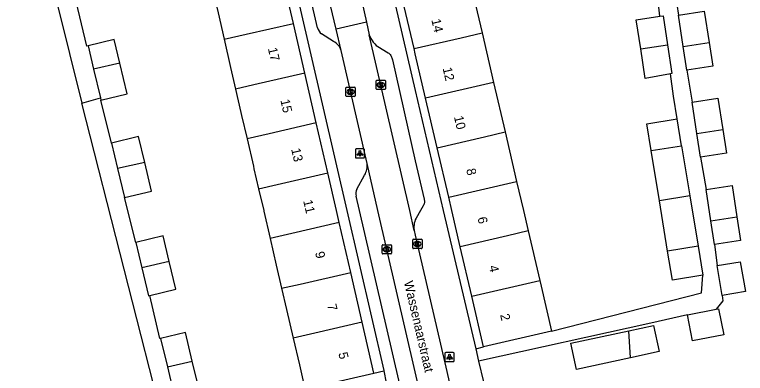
# Model space of a CAD drawing. Extents: x 160861 to 161308, y 384024 to 384878.
# Drawn here: x 160956.7 to 161035.7, y 384732.4 to 384771.2 of the extents above; entities that cross this region are included whole.
import ezdxf

# ---------------------------------------------------------------- set-up
doc = ezdxf.new("R2010")
doc.units = 0
for name, color, linetype in [('IMGEO_Kolk', 7, 'Continuous'), ('IMGEO_Lichtpunt', 7, 'Continuous'), ('IMGEO_Openbare_ruimte_label', 7, 'Continuous'), ('IMGEO_Pand', 7, 'Continuous'), ('IMGEO_Pand_nummerreeks', 7, 'Continuous'), ('IMGEO_Rijbaan_lokaal_open', 7, 'Continuous'), ('IMGEO_Voetpad_open', 7, 'Continuous')]:
    doc.layers.add(name, color=color, linetype=linetype)

msp = doc.modelspace()

# ---------------------------------------------------------------- linework, layer by layer
at = {"layer": 'IMGEO_Kolk'}
for p, q in [((160995.776, 384763.188), (160995.776, 384764.04)), ((160995.851, 384764.114), (160996.703, 384764.114)), ((160996.264, 384763.894), (160996.289, 384763.894)), ((160996.777, 384764.04), (160996.777, 384763.188)), ((160992.502, 384762.44), (160992.502, 384763.292)), ((160992.577, 384763.366), (160993.429, 384763.366)), ((160992.99, 384763.146), (160993.015, 384763.146)), ((160993.503, 384763.292), (160993.503, 384762.44)), ((160996.703, 384763.114), (160995.851, 384763.114)), ((160996.287, 384763.334), (160996.262, 384763.334)), ((160993.429, 384762.366), (160992.577, 384762.366)), ((160993.013, 384762.586), (160992.988, 384762.586)), ((160996.427, 384745.381), (160996.427, 384746.233)), ((160996.502, 384746.307), (160997.354, 384746.307)), ((160997.428, 384746.233), (160997.428, 384745.381)), ((160999.726, 384745.972), (160999.726, 384746.824)), ((160999.801, 384746.898), (161000.653, 384746.898)), ((161000.214, 384746.678), (161000.239, 384746.678)), ((161000.727, 384746.824), (161000.727, 384745.972)), ((160996.938, 384745.527), (160996.913, 384745.527)), ((160996.915, 384746.087), (160996.94, 384746.087)), ((161000.653, 384745.898), (160999.801, 384745.898)), ((161000.237, 384746.118), (161000.212, 384746.118)), ((160997.354, 384745.307), (160996.502, 384745.307))]:
    msp.add_line(p, q, dxfattribs=at)
for points in [[(160995.776, 384763.188), (160995.776, 384764.04)], [(160995.851, 384764.114), (160996.703, 384764.114)], [(160996.097, 384763.814), (160996.22, 384763.814), (160996.22, 384763.663), (160996.35, 384763.814), (160996.514, 384763.814), (160996.368, 384763.663), (160996.521, 384763.414), (160996.369, 384763.414), (160996.284, 384763.578), (160996.22, 384763.511), (160996.22, 384763.414), (160996.097, 384763.414), (160996.097, 384763.814)], [(160996.777, 384764.04), (160996.777, 384763.188)], [(160992.502, 384762.44), (160992.502, 384763.292)], [(160992.577, 384763.366), (160993.429, 384763.366)], [(160992.823, 384763.066), (160992.946, 384763.066), (160992.946, 384762.915), (160993.076, 384763.066), (160993.24, 384763.066), (160993.094, 384762.915), (160993.247, 384762.666), (160993.095, 384762.666), (160993.01, 384762.83), (160992.946, 384762.763), (160992.946, 384762.666), (160992.823, 384762.666), (160992.823, 384763.066)], [(160993.503, 384763.292), (160993.503, 384762.44)], [(160996.703, 384763.114), (160995.851, 384763.114)], [(160993.429, 384762.366), (160992.577, 384762.366)], [(160996.427, 384745.381), (160996.427, 384746.233)], [(160996.502, 384746.307), (160997.354, 384746.307)], [(160997.428, 384746.233), (160997.428, 384745.381)], [(160999.726, 384745.972), (160999.726, 384746.824)], [(160999.801, 384746.898), (161000.653, 384746.898)], [(161000.047, 384746.598), (161000.17, 384746.598), (161000.17, 384746.447), (161000.3, 384746.598), (161000.464, 384746.598), (161000.318, 384746.447), (161000.471, 384746.198), (161000.319, 384746.198), (161000.234, 384746.362), (161000.17, 384746.295), (161000.17, 384746.198), (161000.047, 384746.198), (161000.047, 384746.598)], [(161000.727, 384746.824), (161000.727, 384745.972)], [(160996.748, 384746.007), (160996.871, 384746.007), (160996.871, 384745.856), (160997.001, 384746.007), (160997.165, 384746.007), (160997.019, 384745.856), (160997.172, 384745.607), (160997.02, 384745.607), (160996.935, 384745.771), (160996.871, 384745.704), (160996.871, 384745.607), (160996.748, 384745.607), (160996.748, 384746.007)], [(161000.653, 384745.898), (160999.801, 384745.898)], [(160997.354, 384745.307), (160996.502, 384745.307)]]:
    msp.add_lwpolyline(points, dxfattribs=at)
for centre, start, end in [((160995.853, 384764.038), 91.55205, 178.44795), ((160995.853, 384764.038), 91.55205, 178.44795), ((160996.701, 384764.038), 1.55205, 88.44795), ((160996.701, 384764.038), 1.55205, 88.44795), ((160992.579, 384763.29), 91.55205, 178.44795), ((160992.579, 384763.29), 91.55205, 178.44795), ((160993.427, 384763.29), 1.55205, 88.44795), ((160993.427, 384763.29), 1.55205, 88.44795), ((160995.853, 384763.19), 181.55205, 268.44795), ((160995.853, 384763.19), 181.55205, 268.44795), ((160996.701, 384763.19), 271.55205, 358.44795), ((160996.701, 384763.19), 271.55205, 358.44795), ((160992.579, 384762.442), 181.55205, 268.44795), ((160992.579, 384762.442), 181.55205, 268.44795), ((160993.427, 384762.442), 271.55205, 358.44795), ((160993.427, 384762.442), 271.55205, 358.44795), ((160996.504, 384746.231), 91.55205, 178.44795), ((160996.504, 384746.231), 91.55205, 178.44795), ((160997.352, 384746.231), 1.55205, 88.44795), ((160997.352, 384746.231), 1.55205, 88.44795), ((160999.803, 384746.822), 91.55205, 178.44795), ((160999.803, 384746.822), 91.55205, 178.44795), ((161000.651, 384746.822), 1.55205, 88.44795), ((161000.651, 384746.822), 1.55205, 88.44795), ((160999.803, 384745.974), 181.55205, 268.44795), ((160999.803, 384745.974), 181.55205, 268.44795), ((161000.651, 384745.974), 271.55205, 358.44795), ((161000.651, 384745.974), 271.55205, 358.44795), ((160996.504, 384745.383), 181.55205, 268.44795), ((160996.504, 384745.383), 181.55205, 268.44795), ((160997.352, 384745.383), 271.55205, 358.44795), ((160997.352, 384745.383), 271.55205, 358.44795)]:
    msp.add_arc(centre, 0.0765, start, end, dxfattribs=at)
for centre, major_axis, ratio, start_param, end_param in [((160996.263, 384763.614), (-0.387, 0.002), 0.722429, 4.712389, 7.853982), ((160996.288, 384763.614), (-0.39, 0.002), 0.717154, 1.570796, 4.712389), ((160992.989, 384762.866), (-0.387, 0.002), 0.722429, 4.712389, 7.853982), ((160993.014, 384762.866), (-0.39, 0.002), 0.717154, 1.570796, 4.712389), ((161000.213, 384746.398), (-0.387, 0.002), 0.722429, 4.712389, 7.853982), ((161000.238, 384746.398), (-0.39, 0.002), 0.717154, 1.570796, 4.712389), ((160996.914, 384745.807), (-0.387, 0.002), 0.722429, 4.712389, 7.853982), ((160996.939, 384745.807), (-0.39, 0.002), 0.717154, 1.570796, 4.712389)]:
    msp.add_ellipse(centre, major_axis=major_axis, ratio=ratio, start_param=start_param, end_param=end_param, dxfattribs=at)
at = {"layer": 'IMGEO_Lichtpunt'}
for p, q in [((160993.516, 384756.604), (160993.516, 384755.797)), ((160993.516, 384756.604), (160993.516, 384755.797)), ((160994.418, 384756.699), (160993.61, 384756.699)), ((160994.418, 384756.699), (160993.61, 384756.699)), ((160994.512, 384755.797), (160994.512, 384756.604)), ((160994.512, 384755.797), (160994.512, 384756.604)), ((160993.61, 384755.703), (160994.418, 384755.703)), ((160993.61, 384755.703), (160994.418, 384755.703)), ((161003.208, 384734.555), (161003.208, 384733.748)), ((161003.208, 384734.555), (161003.208, 384733.748)), ((161004.11, 384734.65), (161003.302, 384734.65)), ((161004.11, 384734.65), (161003.302, 384734.65)), ((161004.204, 384733.748), (161004.204, 384734.555)), ((161004.204, 384733.748), (161004.204, 384734.555)), ((161003.302, 384733.654), (161004.11, 384733.654)), ((161003.302, 384733.654), (161004.11, 384733.654))]:
    msp.add_line(p, q, dxfattribs=at)
for points in [[(160993.89, 384756.268), (160993.929, 384756.24), (160993.741, 384755.978), (160993.703, 384756.005), (160993.89, 384756.268)], [(160993.992, 384756.22), (160994.039, 384756.22), (160994.039, 384755.898), (160993.992, 384755.898), (160993.992, 384756.22)], [(160994.102, 384756.24), (160994.14, 384756.267), (160994.327, 384756.005), (160994.288, 384755.977), (160994.102, 384756.24)], [(161003.582, 384734.219), (161003.621, 384734.191), (161003.433, 384733.929), (161003.395, 384733.956), (161003.582, 384734.219)], [(161003.684, 384734.171), (161003.731, 384734.171), (161003.731, 384733.849), (161003.684, 384733.849), (161003.684, 384734.171)], [(161003.794, 384734.191), (161003.832, 384734.218), (161004.019, 384733.956), (161003.98, 384733.928), (161003.794, 384734.191)]]:
    msp.add_lwpolyline(points, dxfattribs=at)
for centre in [(160994.015, 384756.402), (161003.707, 384734.353)]:
    msp.add_circle(centre, 0.0994, dxfattribs=at)
for centre, start, end in [((160993.61, 384756.604), 90, 180), ((160993.61, 384756.604), 90, 180), ((160994.418, 384756.604), 0, 90), ((160994.418, 384756.604), 0, 90), ((160993.61, 384755.797), 180, 270), ((160993.61, 384755.797), 180, 270), ((160994.418, 384755.797), 270, 0), ((160994.418, 384755.797), 270, 360), ((161003.302, 384734.555), 90, 180), ((161003.302, 384734.555), 90, 180), ((161004.11, 384734.555), 0, 90), ((161004.11, 384734.555), 0, 90), ((161003.302, 384733.748), 180, 270), ((161003.302, 384733.748), 180, 270), ((161004.11, 384733.748), 270, 0), ((161004.11, 384733.748), 270, 360)]:
    msp.add_arc(centre, 0.0946, start, end, dxfattribs=at)
at = {"layer": 'IMGEO_Pand'}
for points in [[(160986.809, 384770.279), (160985.57, 384775.673)], [(160978.082, 384773.949), (160978.663, 384771.424), (160979.323, 384768.556)], [(161005.971, 384774.607), (161007.219, 384769.247)], [(160999.874, 384767.539), (160998.626, 384772.9)], [(161028.46, 384771.181), (161031.26, 384771.609), (161031.778, 384768.219)], [(161024.386, 384767.517), (161023.904, 384770.661), (161026.466, 384771.054)], [(161026.466, 384771.054), (161026.797, 384771.105), (161027.278, 384767.97)], [(161028.98, 384767.78), (161028.46, 384771.181)], [(160979.323, 384768.556), (160981.698, 384769.103), (160986.809, 384770.279)], [(160988.052, 384764.888), (160986.809, 384770.279)], [(160999.874, 384767.539), (161004.979, 384768.726), (161007.219, 384769.247)], [(161007.219, 384769.247), (161008.467, 384763.886)], [(160968.049, 384765.961), (160967.437, 384768.526), (160964.601, 384767.849)], [(160979.323, 384768.556), (160980.026, 384765.502), (160980.564, 384763.163)], [(160964.601, 384767.849), (160965.208, 384765.307)], [(161024.386, 384767.517), (161027.278, 384767.97)], [(161027.278, 384767.97), (161027.757, 384764.847), (161027.617, 384764.821)], [(161028.98, 384767.78), (161031.778, 384768.219)], [(161029.37, 384765.228), (161028.98, 384767.78)], [(161031.778, 384768.219), (161032.17, 384765.656), (161029.37, 384765.228)], [(161001.122, 384762.177), (161000, 384766.997), (160999.874, 384767.539)], [(161027.617, 384764.821), (161024.878, 384764.309), (161024.386, 384767.517)], [(160968.049, 384765.961), (160965.208, 384765.307)], [(160965.208, 384765.307), (160965.95, 384762.201)], [(160966.003, 384761.977), (160968.839, 384762.653), (160968.049, 384765.961)], [(160988.052, 384764.888), (160982.536, 384763.617), (160980.564, 384763.163)], [(160989.292, 384759.493), (160988.052, 384764.888)], [(161008.467, 384763.886), (161001.122, 384762.177)], [(161008.467, 384763.886), (161009.716, 384758.526)], [(160980.564, 384763.163), (160981.145, 384760.639), (160981.22, 384760.312), (160981.805, 384757.77)], [(160965.95, 384762.201), (160966.003, 384761.977)], [(161002.37, 384756.816), (161001.122, 384762.177)], [(161029.935, 384761.738), (161032.735, 384762.166), (161033.253, 384758.776)], [(161030.455, 384758.338), (161029.935, 384761.738)], [(161025.51, 384756.52), (161025.039, 384759.405), (161028.328, 384759.942)], [(161028.803, 384757.035), (161028.328, 384759.942)], [(160989.292, 384759.493), (160984.179, 384758.316), (160981.805, 384757.77)], [(160990.535, 384754.101), (160989.292, 384759.493)], [(161002.37, 384756.816), (161007.474, 384758.004), (161009.716, 384758.526)], [(161009.716, 384758.526), (161010.964, 384753.164)], [(161030.455, 384758.338), (161033.253, 384758.776)], [(161030.845, 384755.785), (161030.455, 384758.338)], [(161033.253, 384758.776), (161033.645, 384756.213), (161030.845, 384755.785)], [(160970.74, 384755.224), (160970.071, 384758.022), (160967.135, 384757.321)], [(160967.135, 384757.321), (160967.798, 384754.547)], [(160981.805, 384757.77), (160982.487, 384754.806), (160982.551, 384754.527), (160983.046, 384752.376)], [(161003.617, 384751.456), (161002.37, 384756.816)], [(161025.51, 384756.52), (161028.803, 384757.035)], [(161026.399, 384751.072), (161025.51, 384756.52)], [(161028.803, 384757.035), (161029.692, 384751.589)], [(160970.74, 384755.224), (160967.798, 384754.547)], [(160968.548, 384751.409), (160971.484, 384752.111), (160970.74, 384755.224)], [(160967.798, 384754.547), (160968.548, 384751.409)], [(160983.046, 384752.376), (160985.077, 384752.844), (160990.535, 384754.101)], [(160991.775, 384748.707), (160991.479, 384750), (160990.535, 384754.101)], [(161003.617, 384751.456), (161010.964, 384753.164)], [(161010.964, 384753.164), (161011.701, 384750), (161012.212, 384747.804)], [(161031.458, 384752.298), (161034.258, 384752.726), (161034.776, 384749.336)], [(160983.046, 384752.376), (160983.624, 384750), (160983.609, 384749.932), (160984.287, 384746.984)], [(161031.978, 384748.898), (161031.458, 384752.298)], [(161004.865, 384746.094), (161003.956, 384750), (161003.617, 384751.456)], [(161029.692, 384751.589), (161026.399, 384751.072)], [(161027.289, 384745.623), (161026.399, 384751.072)], [(161029.692, 384751.589), (161030.582, 384746.138)], [(160991.775, 384748.707), (160986.659, 384747.53), (160984.287, 384746.984)], [(160993.018, 384743.315), (160991.775, 384748.707)], [(161031.978, 384748.898), (161034.776, 384749.336)], [(161032.368, 384746.345), (161031.978, 384748.898)], [(161034.776, 384749.336), (161035.168, 384746.773), (161032.368, 384746.345)], [(160973.391, 384744.477), (160972.727, 384747.26), (160969.766, 384746.553)], [(161012.212, 384747.804), (161009.969, 384747.282), (161004.865, 384746.094)], [(161012.212, 384747.804), (161013.461, 384742.443)], [(160969.766, 384746.553), (160970.424, 384743.795)], [(160984.287, 384746.984), (160984.955, 384744.083), (160985.528, 384741.591)], [(161006.112, 384740.734), (161004.865, 384746.094)], [(161030.582, 384746.138), (161027.289, 384745.623)], [(161031.093, 384743.008), (161027.803, 384742.471), (161027.289, 384745.623)], [(161030.582, 384746.138), (161031.093, 384743.008)], [(160973.391, 384744.477), (160970.424, 384743.795)], [(160971.274, 384740.809), (160974.105, 384741.484), (160973.391, 384744.477)], [(161032.656, 384744.047), (161035.155, 384744.47), (161035.703, 384741.236), (161033.204, 384740.812)], [(161033.204, 384740.812), (161032.656, 384744.047)], [(160970.424, 384743.795), (160971.144, 384740.778), (160971.274, 384740.809)], [(160985.528, 384741.591), (160987.552, 384742.057), (160993.018, 384743.315)], [(160994.258, 384737.921), (160993.018, 384743.315)], [(161006.112, 384740.734), (161013.461, 384742.443)], [(161013.461, 384742.443), (161013.602, 384741.836), (161014.736, 384736.966)], [(160985.528, 384741.591), (160986.086, 384739.306), (160986.8, 384736.205)], [(161007.387, 384735.256), (161006.112, 384740.734)], [(161032.531, 384739.316), (161032.806, 384739.37), (161033.356, 384736.543), (161029.984, 384735.887), (161029.434, 384738.714)], [(161029.434, 384738.714), (161032.531, 384739.316)], [(160994.258, 384737.921), (160989.14, 384736.744), (160986.8, 384736.205)], [(160995.527, 384732.415), (160994.258, 384737.921)], [(161023.1, 384737.001), (161025.769, 384737.579), (161026.382, 384734.748), (161023.264, 384734.073)], [(160975.879, 384733.694), (160975.134, 384736.816), (160972.448, 384736.175)], [(161014.736, 384736.966), (161007.387, 384735.256)], [(161023.264, 384734.073), (161017.442, 384732.812), (161016.829, 384735.643), (161023.1, 384737.001)], [(161023.264, 384734.073), (161023.1, 384737.001)], [(160972.448, 384736.175), (160973.188, 384733.076)], [(160986.8, 384736.205), (160987.465, 384733.321), (160988.07, 384730.697)], [(160973.188, 384733.076), (160975.879, 384733.694)], [(160973.888, 384730.142), (160976.574, 384730.783), (160975.879, 384733.694)], [(160973.188, 384733.076), (160973.888, 384730.142)], [(160988.07, 384730.697), (160990.089, 384731.162), (160990.655, 384731.292), (160995.527, 384732.415)]]:
    msp.add_lwpolyline(points, dxfattribs=at)
at = {"layer": 'IMGEO_Rijbaan_lokaal_open'}
for points in [[(160994.14, 384772.992), (160994.718, 384770.416)], [(160991.44, 384769.657), (160990.844, 384772.229)], [(160994.718, 384770.416), (160991.44, 384769.657)], [(160994.718, 384770.416), (160995.024, 384769.052)], [(160991.973, 384767.357), (160991.44, 384769.657)], [(160999.889, 384747.841), (160999.392, 384750), (160995.024, 384769.052)], [(160994.782, 384755.119), (160991.973, 384767.357)], [(161001.366, 384726.644), (161000, 384732.552), (160995.965, 384750), (160994.782, 384755.119)], [(160999.889, 384747.841), (161000, 384747.359), (161003.189, 384733.536), (161004.207, 384729.126), (161005.05, 384725.472)]]:
    msp.add_lwpolyline(points, dxfattribs=at)
at = {"layer": 'IMGEO_Voetpad_open'}
for points in [[(160982.005, 384843.612), (160982.53, 384840.482), (160983.621, 384834.138), (160983.732, 384833.149), (161000, 384763.026), (161003.022, 384750), (161006.532, 384735.055)], [(160989.414, 384769.78), (160980.441, 384808.622)], [(160980.906, 384800.6), (160992.6, 384750), (160996.597, 384732.705), (160996.604, 384732.664)], [(160955.398, 384778.213), (160959.946, 384777.823), (160963.919, 384761.651)], [(161026.466, 384771.054), (161025.933, 384775.731)], [(161027.917, 384774.671), (161028.46, 384771.181)], [(160964.601, 384767.849), (160964.488, 384767.822), (160963.308, 384772.645)], [(160991.168, 384768.332), (160989.842, 384769.128)], [(160995.024, 384769.052), (160995.104, 384768.834), (160995.203, 384768.624), (160995.321, 384768.423), (160995.456, 384768.234), (160995.607, 384768.058), (160995.774, 384767.896), (160995.942, 384767.758), (160997.071, 384767.103), (160997.148, 384767.041), (160997.22, 384766.971), (160997.286, 384766.894), (160997.346, 384766.812), (160997.397, 384766.725), (160997.441, 384766.634), (160997.476, 384766.539), (160997.502, 384766.442), (160997.52, 384766.342), (161000, 384755.405), (161000.945, 384751.237), (161000.949, 384751.226), (161000.968, 384751.155), (161000.98, 384751.082), (161000.987, 384751.008), (161000.986, 384750.935), (161000.979, 384750.861), (161000.966, 384750.789), (161000.946, 384750.718), (161000.919, 384750.649), (161000.887, 384750.582), (161000.849, 384750.519), (161000.551, 384750), (161000.083, 384749.185), (161000, 384749.002), (160999.939, 384748.825), (160999.894, 384748.643), (160999.865, 384748.459), (160999.853, 384748.272), (160999.857, 384748.085), (160999.879, 384747.9), (160999.889, 384747.841)], [(161029.37, 384765.228), (161029.935, 384761.738)], [(161028.328, 384759.942), (161027.925, 384762.413), (161027.617, 384764.821)], [(160963.919, 384761.651), (160965.95, 384762.201)], [(160973.093, 384725.682), (160963.919, 384761.651)], [(160967.135, 384757.321), (160966.003, 384761.977)], [(161030.845, 384755.785), (161031.458, 384752.298)], [(160993.689, 384752.343), (160994.516, 384753.857)], [(160969.766, 384746.553), (160968.548, 384751.409)], [(160998.787, 384729.167), (160993.97, 384750), (160993.604, 384751.585)], [(161032.368, 384746.345), (161032.656, 384744.047)], [(161014.736, 384736.966), (161030.953, 384741.088), (161031.093, 384743.008)], [(160972.448, 384736.175), (160972.383, 384736.159), (160971.274, 384740.809)], [(161033.204, 384740.812), (161033.273, 384740.237), (161032.531, 384739.316)], [(161029.434, 384738.714), (161025.481, 384737.823), (161006.851, 384733.695)], [(161006.532, 384735.055), (161007.387, 384735.256)], [(161006.532, 384735.055), (161006.851, 384733.695)], [(161006.851, 384733.695), (161007.902, 384729.22), (161018.411, 384729.745), (161018.41, 384728.624)], [(160995.527, 384732.415), (160996.604, 384732.664)], [(160996.604, 384732.664), (160996.834, 384731.34)]]:
    msp.add_lwpolyline(points, dxfattribs=at)
for centre, radius, start, end in [((160990.845, 384770.253), 1.507, 198.29046, 228.27467), ((160990.333, 384766.823), 1.725, 18.04262, 61.04633), ((160992.96, 384754.844), 1.843, 327.61681, 8.57842), ((160994.587, 384751.859), 1.021, 151.65912, 195.54436)]:
    msp.add_arc(centre, radius, start, end, dxfattribs=at)

# ---------------------------------------------------------------- texts
at = {"layer": 'IMGEO_Openbare_ruimte_label'}
msp.add_text('Wassenaarstraat', height=1, rotation=283.06334, dxfattribs=at).set_placement((160998.763, 384742.271))
at = {"layer": 'IMGEO_Pand_nummerreeks'}
for s, rotation, p in [('14', 283.11124, (161001.729, 384770.656)), ('17', 282.96009, (160984.051, 384767.555)), ('12', 283.11124, (161002.951, 384765.411)), ('15', 282.96009, (160985.402, 384761.958)), ('10', 283.11124, (161004.174, 384760.157)), ('13', 282.96009, (160986.568, 384756.657)), ('8', 283.11124, (161005.502, 384754.46)), ('11', 282.96009, (160987.87, 384751.059)), ('6', 283.11124, (161006.724, 384749.216)), ('9', 282.96009, (160989.151, 384745.459)), ('4', 283.11124, (161007.946, 384743.968)), ('7', 282.96009, (160990.464, 384739.788)), ('2', 283.11124, (161009.167, 384738.722)), ('5', 282.96009, (160991.667, 384734.561))]:
    msp.add_text(s, height=1, rotation=rotation, dxfattribs=at).set_placement(p)

doc.saveas('drawing.dxf')
